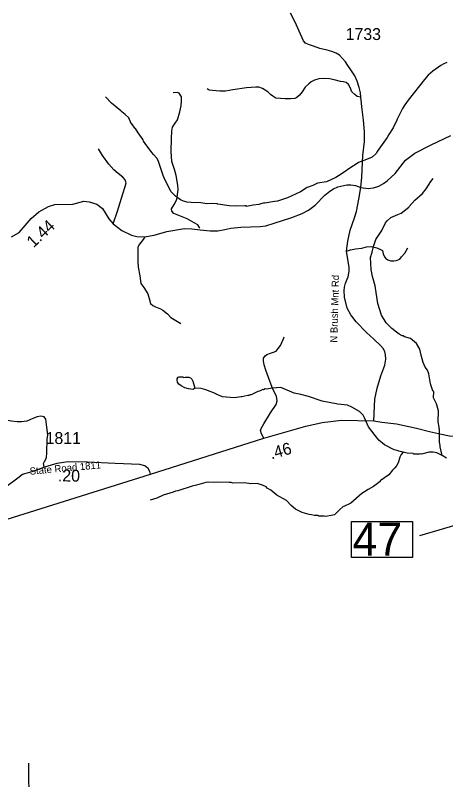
# Model space of a CAD drawing. Extents: x 1159738 to 1321356, y 736314 to 882035.
# Drawn here: x 1296806 to 1301335, y 791927 to 799976 of the extents above; entities that cross this region are included whole.
import ezdxf

# ---------------------------------------------------------------- set-up
doc = ezdxf.new("R2010")
doc.units = 0
for name, color, linetype in [('Exist Hydrographic Misc Water Feature', 7, 'Continuous'), ('Exist Road Non-System Type 51', 7, 'Continuous'), ('Exist Road Primary US Attributed', 7, 'Continuous'), ('Exist Road Primary US Mileage Hundredths English Label', 7, 'Continuous'), ('Exist Road Primary US Structure Standard Bridge Number Label', 7, 'Continuous'), ('Exist Road Secondary Mileage Hundredths English Label', 7, 'Continuous'), ('Exist Road Secondary Type 51 Attributed', 7, 'Continuous'), ('Exist Road Secondary Type 51 Label', 7, 'Continuous'), ('Exist Road Secondary Type 51 Number Label', 7, 'Continuous')]:
    doc.layers.add(name, color=color, linetype=linetype)

msp = doc.modelspace()

# ---------------------------------------------------------------- linework, layer by layer
at = {"layer": 'Exist Hydrographic Misc Water Feature'}
for points in [[(1301347.1, 799480.1), (1301306.6, 799461.2), (1301282.3, 799446.1), (1301200.7, 799386.2), (1301151.8, 799345.4), (1301112.8, 799300.2), (1300939.5, 799082.1), (1300904.4, 799034.3), (1300881.5, 798995.4), (1300822.9, 798882.6), (1300816.3, 798860.5), (1300795.4, 798820.7), (1300780.7, 798789), (1300735, 798720.2), (1300718.3, 798688.5), (1300614.8, 798541.2), (1300606.4, 798523.4), (1300598.2, 798517)], [(1300598.2, 798517), (1300559.2, 798480), (1300502.8, 798455.6), (1300418, 798425.3), (1300373.3, 798394.2), (1300357.1, 798387.2), (1300235.1, 798301.9), (1300178.2, 798269.3), (1300081.2, 798222.9), (1299986.6, 798207.5), (1299938, 798184.7), (1299877.5, 798162.1), (1299808.3, 798115.1), (1299670.9, 798053), (1299566, 798019), (1299533.9, 798013.9), (1299431.5, 797997.9), (1299425.5, 798000.5), (1299369, 797981.9), (1299308.8, 797977.4), (1299238.5, 797962.4), (1299238.6, 797968.9), (1299222.7, 797970.9), (1299120.5, 797965.6), (1299056.5, 797968.5), (1298936.9, 797985.7), (1298930.9, 797989.9), (1298873, 797993.6), (1298822.9, 797990.4), (1298759.1, 797999.9), (1298657.1, 798004.4), (1298613.2, 798009.4), (1298577.4, 798018.4), (1298545.6, 798032.9), (1298490.5, 798070.1), (1298459.2, 798101.2), (1298447.6, 798116.9), (1298384.5, 798240.5), (1298363.5, 798289.3), (1298309.2, 798446.4), (1298293.8, 798471.3), (1298258.6, 798509.8), (1298243.1, 798529.8), (1298171.2, 798625.6), (1298155.8, 798650.5), (1298152.1, 798664.5), (1298099.8, 798737.8), (1298070.9, 798784.3), (1298064.9, 798786.1), (1298032, 798833.6), (1298026.1, 798835.3), (1297999.4, 798894.1), (1297962.3, 798931), (1297926.9, 798957.9), (1297915.1, 798969.7), (1297816.9, 799048.8), (1297754.4, 799118.2)], [(1301296.8, 795339.3), (1301274.9, 795431.6), (1301275.3, 795448), (1301271.4, 795455.5), (1301268.1, 795487.6), (1301269, 795615.6), (1301265.3, 795623.8), (1301265.6, 795640.2), (1301255, 795696.3), (1301257.8, 795810.3), (1301237.3, 795884.5), (1301206.8, 795949.2), (1301208.3, 796014), (1301202.4, 796015.7), (1301200.4, 796019.9), (1301174.3, 796094.3), (1301158.6, 796198.8), (1301141.6, 796239.3), (1301120.3, 796270.1), (1301097.5, 796320.7), (1301077.1, 796396.6), (1301062.6, 796460.9), (1301028, 796518.2), (1300965.1, 796572), (1300901.7, 796591.3), (1300885.8, 796599.9), (1300877.8, 796600), (1300846.1, 796616.2), (1300816.6, 796637.3), (1300769.4, 796676), (1300706.9, 796738), (1300660.7, 796818.6), (1300621.5, 796940), (1300602.2, 797056.1), (1300593.9, 797128.4), (1300566.1, 797225), (1300551.9, 797297.6), (1300544.8, 797425.7), (1300562.1, 797481.2), (1300575.5, 797541.6), (1300601.2, 797615), (1300663.4, 797708.9), (1300701.3, 797788.6), (1300717.9, 797812), (1300756.8, 797847.4), (1300831.6, 797879.5), (1300865.8, 797890.3), (1300916.8, 797929.5), (1300945.4, 797956.9), (1300951.5, 797960.8), (1301009, 798027.8), (1301090.8, 798100), (1301128, 798146.8), (1301177.8, 798225.5), (1301202.5, 798256.9)], [(1298695.7, 796048), (1298677.4, 796036.1), (1298629.4, 796042), (1298589.7, 796054.3), (1298550.1, 796073.1), (1298526.6, 796091.6), (1298513, 796112.4), (1298507.5, 796132.2), (1298507.8, 796148.6), (1298520.2, 796164), (1298530.3, 796167.9), (1298568.3, 796167.1), (1298576.2, 796162.8), (1298592.3, 796166.6), (1298632.3, 796165.8), (1298648.2, 796157.3), (1298663.8, 796143.1), (1298675.3, 796122.3), (1298695.7, 796048)], [(1300887.4, 795377), (1300841.5, 795385.3), (1300835.7, 795389.5), (1300793.8, 795401.1), (1300691, 795451.6), (1300632.1, 795502.8), (1300591.2, 795552.1), (1300521.3, 795643.7), (1300481.4, 795736.4), (1300466, 795764.6), (1300429, 795804), (1300348, 795849.9), (1300300.5, 795868.9), (1300200.7, 795880.7), (1300033.3, 795912.8), (1299890.4, 795962.5), (1299810.8, 795983.8), (1299739, 795995.9), (1299598.4, 796055.4), (1299510.1, 796048.9), (1299449.9, 796040.3), (1299433.9, 796040.6), (1299417.7, 796033.5), (1299409.7, 796033.7), (1299375.4, 796018), (1299359.3, 796015), (1299286.4, 795980.4), (1299278.4, 795980.5), (1299262.2, 795972.7), (1299254.2, 795972.8), (1299189.8, 795956.9), (1299181.9, 795958.7), (1299107.5, 795948.7), (1298985.8, 795959.3), (1298920.3, 795984.5), (1298918.5, 795991), (1298809.3, 796031.8), (1298761.6, 796044.2), (1298695.7, 796048)], [(1300887.4, 795377), (1300864.7, 795349.6), (1300852.1, 795323.6), (1300839, 795275.4), (1300820.1, 795236.4), (1300797.3, 795206.5), (1300774.9, 795184.8), (1300737.6, 795137.9), (1300646.1, 795072.5), (1300644, 795066), (1300574.7, 795014), (1300518, 794983.1), (1300451, 794938.5), (1300336.5, 794837.4), (1300263.7, 794804.4), (1300259.7, 794807), (1300212.8, 794766), (1300165.5, 794716.9), (1300073.1, 794697.4), (1300057.2, 794701.9), (1300001.1, 794703), (1299993.2, 794707.3), (1299953.2, 794708.1), (1299921.4, 794716.9), (1299897.3, 794717.4), (1299826, 794741), (1299754.6, 794774.4), (1299707.6, 794815.6), (1299660.7, 794865), (1299558, 794923.7), (1299495.1, 794975), (1299457.6, 794997.9), (1299445.9, 795009.6), (1299406.3, 795029.3), (1299350.8, 795046), (1299284.6, 795041.6), (1299218.7, 795051.1), (1299094.7, 795050.3), (1299078.9, 795056.4), (1299054.8, 795055.2), (1298930.8, 795060.2), (1298906.7, 795056.5), (1298842.8, 795057.8), (1298810.7, 795056.8), (1298713.9, 795026.8), (1298665.7, 795017.9), (1298516.5, 794969.2), (1298492.3, 794966.4), (1298468, 794954.6), (1298363.1, 794921.4), (1298296.5, 794892.3), (1298224, 794870)], [(1301296.8, 795339.3), (1301241.3, 795368.3), (1301201.5, 795375.7), (1301161.5, 795374), (1301081, 795355.9), (1301065, 795356.2), (1301056.9, 795353.1), (1301000.9, 795355.9), (1300993, 795360.1), (1300929.2, 795365.5), (1300887.4, 795377)], [(1301344.1, 795312), (1301296.8, 795339.3)]]:
    msp.add_lwpolyline(points, dxfattribs=at)
at = {"layer": 'Exist Road Non-System Type 51'}
for points in [[(1300440.4, 799114.3), (1300404.4, 799120.9), (1300377.5, 799142), (1300348.7, 799170.8), (1300329.5, 799215), (1300312.2, 799247.7), (1300289.1, 799266.9), (1300258.4, 799274.6), (1300227.7, 799278.5), (1300162.4, 799295.8), (1300110.5, 799305.4), (1300058.7, 799311.1), (1300001, 799305.4), (1299954.9, 799291.9), (1299920.4, 799274.6), (1299893.5, 799253.5), (1299857, 799218.9), (1299824.3, 799168.9), (1299797.4, 799136.2), (1299769.5, 799111.3), (1299746.4, 799099.8), (1299702.2, 799096), (1299646.5, 799096), (1299546.6, 799103.6)], [(1299546.6, 799103.6), (1299515.9, 799124.7), (1299492.3, 799139.9), (1299463.6, 799170.3), (1299407.8, 799205.8), (1299369, 799219.4), (1299336.9, 799219.4), (1299237.2, 799210.9), (1299095.3, 799190.6), (1299017.6, 799175.4), (1298956.8, 799175.4), (1298882.5, 799182.2), (1298845.3, 799188.9), (1298823.4, 799200.8)], [(1298746.4, 797732.5), (1298725, 797769.3), (1298688.6, 797791.1), (1298615.8, 797831.2), (1298475.7, 797887.6), (1298452.1, 797912.5), (1298450.2, 797936.2), (1298477.5, 797981.7), (1298506.6, 798034.5), (1298519.4, 798138.3), (1298517.6, 798185.7), (1298497.5, 798289.5), (1298484.8, 798340.5), (1298453.9, 798437), (1298446.6, 798539.9), (1298450.2, 798676.5), (1298453.9, 798756.6), (1298461.2, 798796.7), (1298486.6, 798840.4), (1298512.1, 798873.2), (1298535.7, 798959.8), (1298552.1, 799021.7), (1298555.7, 799074.5), (1298553.9, 799116.4), (1298528.5, 799154.6), (1298508.4, 799161.9), (1298468.4, 799158.3)], [(1297835.5, 797778), (1297881.7, 797914.3), (1297936.3, 798094.6), (1297963.6, 798172.9), (1297970.9, 798212.9), (1297961.8, 798243.9), (1297938.1, 798269.4), (1297887.2, 798309.4), (1297843.5, 798349.5), (1297790.7, 798409.6), (1297723.4, 798498.8), (1297679.8, 798570.9)], [(1298168.5, 797643.2), (1298152.2, 797614.5), (1298112.2, 797567.1), (1298095.8, 797534.3), (1298094, 797483.3), (1298094, 797381.4), (1298097.7, 797324.9), (1298115.9, 797232), (1298126.8, 797150.1), (1298157.6, 797108.8), (1298201.3, 797043.3), (1298214.1, 796992.3), (1298228.6, 796941.3), (1298252.3, 796918.1), (1298279.6, 796905.4), (1298334.1, 796885.3), (1298359.6, 796868.9), (1298408.8, 796832.5), (1298443.3, 796792.5), (1298547.1, 796730.5)], [(1300292.1, 797493), (1300332.3, 797506.6), (1300386.1, 797518.1), (1300451.4, 797523.9), (1300501.3, 797537.3), (1300549.4, 797541.2), (1300610.8, 797525.8), (1300647.3, 797510.4), (1300668.4, 797498.9), (1300678.1, 797462.4), (1300691.5, 797433.5), (1300703, 797414.3), (1300724.1, 797398.9), (1300756.8, 797389.3), (1300789.5, 797391.3), (1300812.5, 797395.1), (1300850.9, 797406.6), (1300870.1, 797431.6), (1300904.7, 797470.1), (1300935.4, 797525.8)], [(1299420.1, 795522.1), (1299397, 795569.8), (1299387.2, 795602.7), (1299393.7, 795624.1), (1299420.1, 795673.6), (1299490.8, 795788.8), (1299551.7, 795876.1), (1299561.6, 795917.3), (1299555, 795965), (1299515.5, 796037.5), (1299482.6, 796121.5), (1299443.1, 796238.4), (1299423.6, 796295), (1299417, 796337.8), (1299417, 796364.2), (1299435.1, 796388.9), (1299451.6, 796403.7), (1299491, 796416.8), (1299522.3, 796426.7), (1299551.9, 796439.9), (1299571.7, 796467.9), (1299598, 796499.2), (1299624.3, 796561.8), (1299635.9, 796591.4)], [(1297109.2, 795216.6), (1297104.2, 795256.1), (1297112.4, 795275.9), (1297135.5, 795315.4), (1297137.1, 795371.4), (1297140.3, 795512.6), (1297146.9, 795557), (1297137.1, 795637.7), (1297128.8, 795721.7), (1297110.7, 795748), (1297076.2, 795754.6), (1297035, 795748), (1296989, 795728.3), (1296928.1, 795700.3), (1296870.5, 795695.4), (1296824.4, 795695.4), (1296766.8, 795703.6), (1296707.6, 795713.5), (1296666.4, 795715.1), (1296597.3, 795734.9), (1296543, 795767.8), (1296518.3, 795794.2)], [(1295622, 794326.7), (1295646.7, 794367.9), (1295722.4, 794440.3), (1295773.4, 794471.6), (1295837.6, 794499.6), (1295956.1, 794530.9), (1296092.6, 794588.5), (1296362.5, 794768), (1296583, 794922.8), (1296831.1, 795106.2), (1296882.1, 795142.5), (1296982.4, 795170.5), (1297109.2, 795216.6)], [(1295710.9, 790738.4), (1295747.2, 790746.1), (1295789.2, 790742.3), (1295942, 790723.2), (1296048.9, 790702.1), (1296217, 790669.6), (1296407.9, 790641), (1296784.1, 790602.8), (1296870.1, 790597), (1296967.5, 790595.1), (1296999.9, 790600.8), (1297019, 790627.6), (1297028.6, 790669.6), (1297032.1, 791047.3), (1297045.4, 791118), (1297074.1, 791221.2), (1297076, 791261.4), (1297056.9, 791309.1), (1296980.5, 791454.4), (1296952.1, 791524.1), (1296950.2, 791579.5), (1296955.9, 791740), (1296950.2, 791921.5), (1296950.2, 792100.5)]]:
    msp.add_lwpolyline(points, dxfattribs=at)
at = {"layer": 'Exist Road Primary US Attributed'}
for points in [[(1298228.4, 795144.5), (1299420.1, 795522.1), (1299864.1, 795648.9), (1300033.6, 795686.7), (1300237.6, 795713.1), (1300577.6, 795704.8)], [(1300577.6, 795704.8), (1300660.9, 795693), (1300818.4, 795673.7), (1301028.6, 795627.8), (1301165, 795591.3), (1301289.8, 795566.3), (1301374.4, 795549), (1301493.4, 795541.3), (1301608.7, 795539.4), (1301700.9, 795549), (1301802.7, 795558.6), (1301902.5, 795568.2), (1302000.5, 795581.7), (1302106.2, 795606.6)], [(1294146.6, 793858.7), (1294711.9, 794036.3), (1295409.1, 794258.3), (1295622, 794326.7), (1298228.4, 795144.5)]]:
    msp.add_lwpolyline(points, dxfattribs=at)
at = {"layer": 'Exist Road Primary US Structure Standard Bridge Number Label'}
msp.add_line((1303460.6, 795206.5), (1301058.7, 794493.4), dxfattribs=at)
msp.add_lwpolyline([(1300342.6, 794647.1), (1300986.7, 794647.1), (1300986.7, 794264.7), (1300342.6, 794264.7)], close=True, dxfattribs=at)
at = {"layer": 'Exist Road Secondary Type 51 Attributed'}
for points in [[(1300441.1, 798160.7), (1300451.6, 798271.9), (1300461.7, 798498), (1300478.8, 798647.2), (1300480.7, 798749.1), (1300471.1, 798872.1), (1300455.8, 798983.6), (1300440.4, 799114.3), (1300436.6, 799158.5), (1300423.1, 799214.2), (1300403.9, 799281.5), (1300377.5, 799338.1), (1300337.2, 799401.6), (1300306.5, 799447.7), (1300281.5, 799484.2), (1300248.8, 799520.7), (1300216.2, 799557.2), (1300183.5, 799578.4), (1300135.5, 799595.7), (1300087.5, 799609.1), (1300008.7, 799626.4), (1299943.4, 799649.5), (1299889.7, 799666.8), (1299858.9, 799682.2), (1299837.8, 799707.2), (1299793.7, 799808.1), (1299751.5, 799904.2), (1299703.4, 799996.4)], [(1300441.1, 798160.7), (1300518.9, 798153), (1300574.5, 798159.4), (1300631.7, 798174.8), (1300680.9, 798203.8), (1300717.7, 798232.5), (1300801.4, 798310.8), (1300910.6, 798449.2), (1301010.7, 798523.9), (1301181.7, 798611.3), (1301387.4, 798709.6)], [(1296767, 797641.6), (1296845.2, 797689), (1296972, 797835.9), (1297053.9, 797905.1), (1297155.8, 797963.4), (1297221.3, 797981.6), (1297411.2, 797987.4), (1297526.8, 798018), (1297583.2, 798012.5), (1297665.1, 797987), (1297723.3, 797939.7), (1297788.8, 797832.3), (1297835.5, 797778), (1297926.5, 797710.6), (1298030.2, 797661.4), (1298084.8, 797646.9), (1298168.5, 797643.2), (1298225.8, 797653.6), (1298268.4, 797660.1), (1298399.6, 797699.7), (1298585.8, 797731.4), (1298664.8, 797727.4), (1298751.1, 797716.9), (1298856.3, 797706), (1298938.5, 797706), (1299011, 797719.7), (1299073.1, 797732.6), (1299180.3, 797743.9), (1299383.5, 797751.1), (1299441.5, 797760), (1299530.2, 797787.4), (1299714, 797846.3), (1299822.8, 797889), (1299891.3, 797922), (1299961.1, 797976.5), (1300063.4, 798082.1), (1300114.2, 798124.8), (1300154.9, 798149.4), (1300200.9, 798167.9), (1300292.8, 798188.9), (1300336.9, 798191.3), (1300386.9, 798183.7), (1300441.1, 798160.7)], [(1300577.6, 795704.8), (1300590.2, 795932.5), (1300613.8, 796050.8), (1300653.8, 796178.3), (1300695.7, 796291.2), (1300705.1, 796354.3), (1300702.3, 796401.4), (1300692.7, 796437), (1300675.4, 796465.8), (1300647.8, 796497), (1300579.9, 796566.5), (1300499.9, 796634.4), (1300392.1, 796747), (1300347.5, 796806.8), (1300335.7, 796821.7), (1300299.4, 796892.1), (1300271.4, 797007.5), (1300265, 797078.4), (1300269, 797113.9), (1300281.1, 797153.4), (1300307.7, 797222.7), (1300319.8, 797280.8), (1300318.2, 797324.3), (1300304.5, 797404.1), (1300292.1, 797493), (1300305.3, 797596), (1300329.5, 797713.7), (1300373.8, 797842.6), (1300397.2, 797910.4), (1300418.9, 798039.3), (1300441.1, 798160.7)], [(1298228.4, 795144.5), (1298222.7, 795173.3), (1298203.8, 795205), (1298169.2, 795231.3), (1298114.9, 795244.5), (1297855.4, 795257.7), (1297565.8, 795269.2), (1297361.8, 795274.1), (1297241.6, 795254.4), (1297115, 795219)]]:
    msp.add_lwpolyline(points, dxfattribs=at)

# ---------------------------------------------------------------- texts
at = {"layer": 'Exist Road Primary US Mileage Hundredths English Label'}
msp.add_text('.46', height=125, rotation=15.93881, dxfattribs=at).set_placement((1299501, 795298.8))
at = {"layer": 'Exist Road Primary US Structure Standard Bridge Number Label'}
msp.add_text('47', height=350, dxfattribs=at).set_placement((1300355.1, 794284.5))
at = {"layer": 'Exist Road Secondary Mileage Hundredths English Label'}
for s, rotation, p in [('1.44', 43.01072, (1296996.2, 797521)), ('.20', 358.97642, (1297253.5, 795068.4))]:
    msp.add_text(s, height=125, rotation=rotation, dxfattribs=at).set_placement(p)
at = {"layer": 'Exist Road Secondary Type 51 Label'}
for s, rotation, p in [('N Brush Mnt Rd', 88.40743, (1300193.2, 796527.7)), ('State Road 1811', 5.19897, (1296960.9, 795137.2))]:
    msp.add_text(s, height=75, rotation=rotation, dxfattribs=at).set_placement(p)
at = {"layer": 'Exist Road Secondary Type 51 Number Label'}
for s, p in [('1733', (1300281.9, 799715.3)), ('1811', (1297124.9, 795461.5))]:
    msp.add_text(s, height=125, dxfattribs=at).set_placement(p)

doc.saveas('drawing.dxf')
